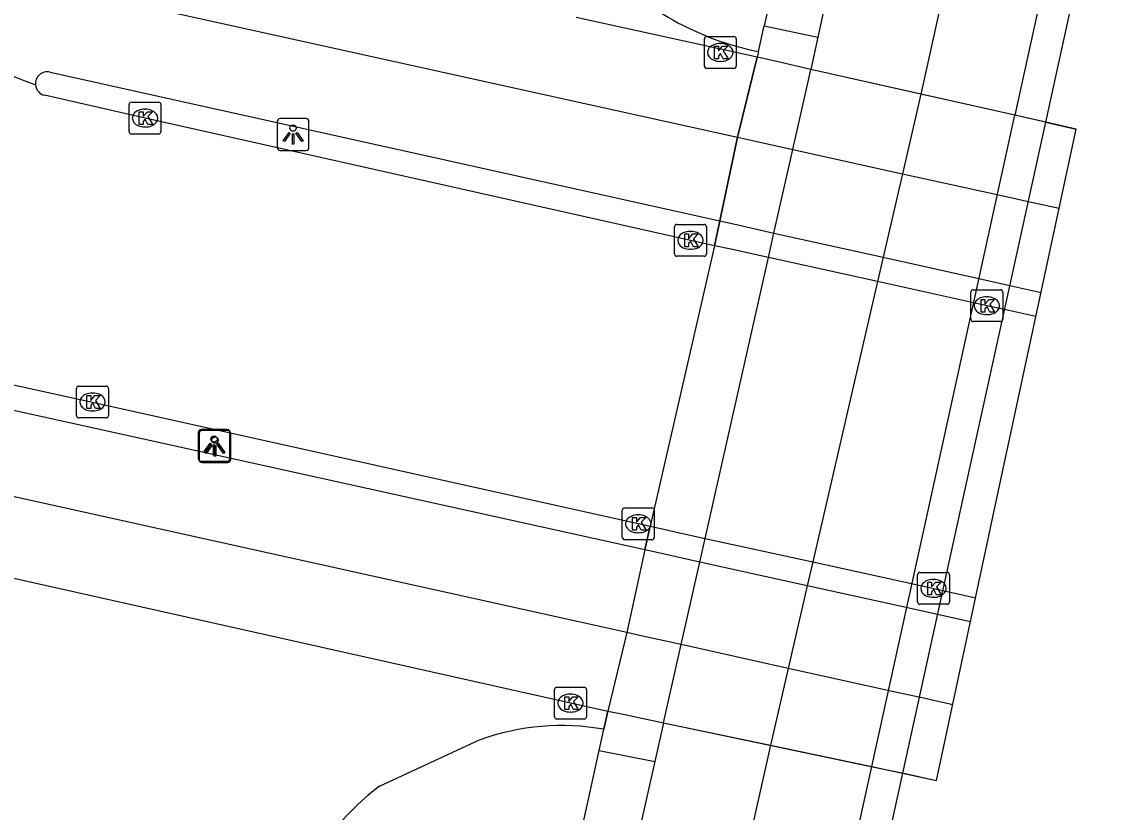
# Model space of a CAD drawing. Extents: x 161771 to 163125, y 382479 to 383177.
# Drawn here: x 163058.14 to 163092.05, y 382696.14 to 382720.96 of the extents above; entities that cross this region are included whole.
import ezdxf

# ---------------------------------------------------------------- set-up
doc = ezdxf.new("R2010")
doc.units = 0
for name, color, linetype in [('IMGEO_Berm_gesloten', 7, 'Continuous'), ('IMGEO_Berm_open', 7, 'Continuous'), ('IMGEO_Dek', 7, 'Continuous'), ('IMGEO_Fietspad_open', 7, 'Continuous'), ('IMGEO_Hek', 7, 'Continuous'), ('IMGEO_Kolk', 7, 'Continuous'), ('IMGEO_Lichtpunt', 7, 'Continuous'), ('IMGEO_Rijbaan_lokaal_gesloten', 7, 'Continuous'), ('IMGEO_Rijbaan_regionaal_gesloten', 7, 'Continuous'), ('IMGEO_Voetpad_open', 7, 'Continuous')]:
    doc.layers.add(name, color=color, linetype=linetype)

msp = doc.modelspace()

# ---------------------------------------------------------------- linework, layer by layer
at = {"layer": 'IMGEO_Berm_gesloten'}
for points in [[(163081.28, 382720.023), (163081.464, 382720.833)], [(163081.464, 382720.833), (163083.145, 382720.472)], [(163081.28, 382720.023), (163081.238, 382719.844)], [(163082.924, 382719.464), (163081.762, 382719.726), (163081.238, 382719.844), (163080.627, 382717.332), (163080.066, 382714.705), (163079.9, 382713.929), (163077.881, 382705.126), (163077.717, 382704.381), (163077.146, 382701.788), (163076.555, 382699.323), (163077.082, 382699.213), (163078.302, 382698.957)], [(163090.29, 382717.805), (163089.329, 382718.022)], [(163076.43, 382698.753), (163076.555, 382699.323)], [(163076.283, 382698.086), (163076.43, 382698.753)], [(163076.283, 382698.086), (163078.027, 382697.74)], [(163084.839, 382697.583), (163085.808, 382697.375)]]:
    msp.add_lwpolyline(points, dxfattribs=at)
at = {"layer": 'IMGEO_Berm_open'}
for points in [[(163083.077, 382727.92), (163081.464, 382720.833)], [(163069.38, 382696.968), (163072.545, 382698.426)], [(163074.689, 382690.833), (163076.283, 382698.086)]]:
    msp.add_lwpolyline(points, dxfattribs=at)
for centre, radius, start, end in [((163083.05, 382728.948), 9.099, 222.5922, 258.7807), ((163075.106, 382691.244), 7.624, 79.9977, 109.6248), ((163074.614, 382690.154), 8.592, 127.5317, 152.5576)]:
    msp.add_arc(centre, radius, start, end, dxfattribs=at)
at = {"layer": 'IMGEO_Dek'}
msp.add_lwpolyline([(163086.873, 382697.144), (163088.854, 382706.392), (163091.253, 382717.588), (163090.445, 382717.77), (163089.423, 382718.001), (163082.924, 382719.464), (163081.762, 382719.726), (163081.238, 382719.844), (163080.627, 382717.332), (163080.066, 382714.705), (163079.9, 382713.929), (163077.881, 382705.126), (163077.717, 382704.381), (163077.146, 382701.788), (163076.555, 382699.323), (163077.082, 382699.213), (163078.302, 382698.957), (163084.914, 382697.567), (163085.936, 382697.348)], close=True, dxfattribs=at)
at = {"layer": 'IMGEO_Fietspad_open'}
for points in [[(163053.017, 382723.576), (163053.722, 382723.274), (163080.627, 382717.332), (163081.188, 382717.208), (163082.359, 382716.95), (163085.802, 382716.189), (163088.873, 382715.511), (163089.897, 382715.285), (163090.72, 382715.103)], [(163059.035, 382719.377), (163080.066, 382714.705), (163080.59, 382714.589), (163081.768, 382714.327), (163085.196, 382713.566), (163088.292, 382712.878), (163089.315, 382712.651), (163090.155, 382712.464)], [(163087.941, 382702.127), (163087.035, 382702.327), (163086.014, 382702.552), (163082.815, 382703.257), (163079.439, 382704.001), (163078.235, 382704.267), (163077.717, 382704.381), (163054.092, 382709.589)], [(163087.382, 382699.519), (163086.46, 382699.723), (163085.44, 382699.95), (163082.216, 382700.664), (163078.855, 382701.41), (163077.644, 382701.678), (163077.146, 382701.788), (163048.22, 382708.193), (163048.149, 382708.204)]]:
    msp.add_lwpolyline(points, dxfattribs=at)
msp.add_arc((163058.951, 382719.014), 0.373, 76.9577, 185.6811, dxfattribs=at)
at = {"layer": 'IMGEO_Hek'}
for points in [[(163081.28, 382720.023), (163081.238, 382719.844)], [(163080.627, 382717.332), (163081.238, 382719.844)], [(163080.066, 382714.705), (163080.627, 382717.332)], [(163079.9, 382713.929), (163080.066, 382714.705)], [(163079.9, 382713.929), (163077.881, 382705.126)], [(163077.717, 382704.381), (163077.881, 382705.126)], [(163077.717, 382704.381), (163077.146, 382701.788)], [(163077.146, 382701.788), (163076.555, 382699.323)], [(163076.555, 382699.323), (163076.43, 382698.753)]]:
    msp.add_lwpolyline(points, dxfattribs=at)
at = {"layer": 'IMGEO_Kolk'}
for p, q in [((163079.582, 382719.568), (163079.582, 382720.42)), ((163079.657, 382720.494), (163080.509, 382720.494)), ((163080.583, 382720.42), (163080.583, 382719.568)), ((163080.07, 382720.274), (163080.095, 382720.274)), ((163080.093, 382719.714), (163080.068, 382719.714)), ((163080.509, 382719.494), (163079.657, 382719.494)), ((163061.518, 382717.508), (163061.518, 382718.36)), ((163061.593, 382718.434), (163062.445, 382718.434)), ((163062.519, 382718.36), (163062.519, 382717.508)), ((163062.006, 382718.214), (163062.031, 382718.214)), ((163062.029, 382717.654), (163062.004, 382717.654)), ((163062.445, 382717.434), (163061.593, 382717.434)), ((163078.72, 382714.597), (163079.572, 382714.597)), ((163078.645, 382713.671), (163078.645, 382714.523)), ((163079.133, 382714.377), (163079.158, 382714.377)), ((163079.646, 382714.523), (163079.646, 382713.671)), ((163079.572, 382713.597), (163078.72, 382713.597)), ((163079.156, 382713.817), (163079.131, 382713.817)), ((163088.025, 382712.545), (163088.877, 382712.545)), ((163087.95, 382711.619), (163087.95, 382712.471)), ((163088.438, 382712.325), (163088.463, 382712.325)), ((163088.951, 382712.471), (163088.951, 382711.619)), ((163088.877, 382711.545), (163088.025, 382711.545)), ((163088.461, 382711.765), (163088.436, 382711.765)), ((163059.944, 382709.523), (163060.796, 382709.523)), ((163059.869, 382708.597), (163059.869, 382709.449)), ((163060.357, 382709.303), (163060.382, 382709.303)), ((163060.87, 382709.449), (163060.87, 382708.597)), ((163060.796, 382708.523), (163059.944, 382708.523)), ((163060.38, 382708.743), (163060.355, 382708.743)), ((163077.006, 382704.774), (163077.006, 382705.626)), ((163077.081, 382705.7), (163077.933, 382705.7)), ((163077.494, 382705.48), (163077.519, 382705.48)), ((163078.007, 382705.626), (163078.007, 382704.774)), ((163077.517, 382704.92), (163077.492, 382704.92)), ((163077.933, 382704.7), (163077.081, 382704.7)), ((163086.275, 382702.747), (163086.275, 382703.599)), ((163086.35, 382703.673), (163087.202, 382703.673)), ((163086.763, 382703.453), (163086.788, 382703.453)), ((163087.276, 382703.599), (163087.276, 382702.747)), ((163086.786, 382702.893), (163086.761, 382702.893)), ((163087.202, 382702.673), (163086.35, 382702.673)), ((163074.878, 382699.147), (163074.878, 382699.999)), ((163074.953, 382700.073), (163075.805, 382700.073)), ((163075.879, 382699.999), (163075.879, 382699.147)), ((163075.366, 382699.853), (163075.391, 382699.853)), ((163075.805, 382699.073), (163074.953, 382699.073)), ((163075.389, 382699.293), (163075.364, 382699.293))]:
    msp.add_line(p, q, dxfattribs=at)
for points in [[(163079.582, 382719.568), (163079.582, 382720.42)], [(163079.657, 382720.494), (163080.509, 382720.494)], [(163080.583, 382720.42), (163080.583, 382719.568)], [(163079.903, 382720.194), (163080.026, 382720.194), (163080.026, 382720.043), (163080.156, 382720.194), (163080.32, 382720.194), (163080.174, 382720.043), (163080.327, 382719.794), (163080.175, 382719.794), (163080.09, 382719.958), (163080.026, 382719.891), (163080.026, 382719.794), (163079.903, 382719.794), (163079.903, 382720.194)], [(163080.509, 382719.494), (163079.657, 382719.494)], [(163061.518, 382717.508), (163061.518, 382718.36)], [(163061.593, 382718.434), (163062.445, 382718.434)], [(163062.519, 382718.36), (163062.519, 382717.508)], [(163061.839, 382718.134), (163061.962, 382718.134), (163061.962, 382717.983), (163062.092, 382718.134), (163062.256, 382718.134), (163062.11, 382717.983), (163062.263, 382717.734), (163062.111, 382717.734), (163062.026, 382717.898), (163061.962, 382717.831), (163061.962, 382717.734), (163061.839, 382717.734), (163061.839, 382718.134)], [(163062.445, 382717.434), (163061.593, 382717.434)], [(163078.72, 382714.597), (163079.572, 382714.597)], [(163078.645, 382713.671), (163078.645, 382714.523)], [(163078.966, 382714.297), (163079.089, 382714.297), (163079.089, 382714.146), (163079.219, 382714.297), (163079.383, 382714.297), (163079.237, 382714.146), (163079.39, 382713.897), (163079.238, 382713.897), (163079.153, 382714.061), (163079.089, 382713.994), (163079.089, 382713.897), (163078.966, 382713.897), (163078.966, 382714.297)], [(163079.646, 382714.523), (163079.646, 382713.671)], [(163079.572, 382713.597), (163078.72, 382713.597)], [(163088.025, 382712.545), (163088.877, 382712.545)], [(163087.95, 382711.619), (163087.95, 382712.471)], [(163088.271, 382712.245), (163088.394, 382712.245), (163088.394, 382712.094), (163088.524, 382712.245), (163088.688, 382712.245), (163088.542, 382712.094), (163088.695, 382711.845), (163088.543, 382711.845), (163088.458, 382712.009), (163088.394, 382711.942), (163088.394, 382711.845), (163088.271, 382711.845), (163088.271, 382712.245)], [(163088.951, 382712.471), (163088.951, 382711.619)], [(163088.877, 382711.545), (163088.025, 382711.545)], [(163059.944, 382709.523), (163060.796, 382709.523)], [(163059.869, 382708.597), (163059.869, 382709.449)], [(163060.19, 382709.223), (163060.313, 382709.223), (163060.313, 382709.072), (163060.443, 382709.223), (163060.607, 382709.223), (163060.461, 382709.072), (163060.614, 382708.823), (163060.462, 382708.823), (163060.377, 382708.987), (163060.313, 382708.92), (163060.313, 382708.823), (163060.19, 382708.823), (163060.19, 382709.223)], [(163060.87, 382709.449), (163060.87, 382708.597)], [(163060.796, 382708.523), (163059.944, 382708.523)], [(163077.006, 382704.774), (163077.006, 382705.626)], [(163077.081, 382705.7), (163077.933, 382705.7)], [(163078.007, 382705.626), (163078.007, 382704.774)], [(163077.327, 382705.4), (163077.45, 382705.4), (163077.45, 382705.249), (163077.58, 382705.4), (163077.744, 382705.4), (163077.598, 382705.249), (163077.751, 382705), (163077.599, 382705), (163077.514, 382705.164), (163077.45, 382705.097), (163077.45, 382705), (163077.327, 382705), (163077.327, 382705.4)], [(163077.933, 382704.7), (163077.081, 382704.7)], [(163086.275, 382702.747), (163086.275, 382703.599)], [(163086.35, 382703.673), (163087.202, 382703.673)], [(163087.276, 382703.599), (163087.276, 382702.747)], [(163086.596, 382703.373), (163086.719, 382703.373), (163086.719, 382703.222), (163086.849, 382703.373), (163087.013, 382703.373), (163086.867, 382703.222), (163087.02, 382702.973), (163086.868, 382702.973), (163086.783, 382703.137), (163086.719, 382703.07), (163086.719, 382702.973), (163086.596, 382702.973), (163086.596, 382703.373)], [(163087.202, 382702.673), (163086.35, 382702.673)], [(163074.878, 382699.147), (163074.878, 382699.999)], [(163074.953, 382700.073), (163075.805, 382700.073)], [(163075.879, 382699.999), (163075.879, 382699.147)], [(163075.199, 382699.773), (163075.322, 382699.773), (163075.322, 382699.622), (163075.452, 382699.773), (163075.616, 382699.773), (163075.47, 382699.622), (163075.623, 382699.373), (163075.471, 382699.373), (163075.386, 382699.537), (163075.322, 382699.47), (163075.322, 382699.373), (163075.199, 382699.373), (163075.199, 382699.773)], [(163075.805, 382699.073), (163074.953, 382699.073)]]:
    msp.add_lwpolyline(points, dxfattribs=at)
for centre, start, end in [((163079.659, 382720.418), 91.552, 178.448), ((163079.659, 382720.418), 91.552, 178.448), ((163080.507, 382720.418), 1.552, 88.448), ((163080.507, 382720.418), 1.552, 88.448), ((163079.659, 382719.57), 181.552, 268.448), ((163079.659, 382719.57), 181.552, 268.448), ((163080.507, 382719.57), 271.552, 358.448), ((163080.507, 382719.57), 271.552, 358.448), ((163061.595, 382718.358), 91.552, 178.448), ((163061.595, 382718.358), 91.552, 178.448), ((163062.443, 382718.358), 1.552, 88.448), ((163062.443, 382718.358), 1.552, 88.448), ((163061.595, 382717.51), 181.552, 268.448), ((163061.595, 382717.51), 181.552, 268.448), ((163062.443, 382717.51), 271.552, 358.448), ((163062.443, 382717.51), 271.552, 358.448), ((163078.722, 382714.521), 91.552, 178.448), ((163078.722, 382714.521), 91.552, 178.448), ((163079.57, 382714.521), 1.552, 88.448), ((163079.57, 382714.521), 1.552, 88.448), ((163078.722, 382713.673), 181.552, 268.448), ((163078.722, 382713.673), 181.552, 268.448), ((163079.57, 382713.673), 271.552, 358.448), ((163079.57, 382713.673), 271.552, 358.448), ((163088.027, 382712.469), 91.552, 178.448), ((163088.027, 382712.469), 91.552, 178.448), ((163088.875, 382712.469), 1.552, 88.448), ((163088.875, 382712.469), 1.552, 88.448), ((163088.027, 382711.621), 181.552, 268.448), ((163088.027, 382711.621), 181.552, 268.448), ((163088.875, 382711.621), 271.552, 358.448), ((163088.875, 382711.621), 271.552, 358.448), ((163059.946, 382709.447), 91.552, 178.448), ((163059.946, 382709.447), 91.552, 178.448), ((163060.794, 382709.447), 1.552, 88.448), ((163060.794, 382709.447), 1.552, 88.448), ((163059.946, 382708.599), 181.552, 268.448), ((163059.946, 382708.599), 181.552, 268.448), ((163060.794, 382708.599), 271.552, 358.448), ((163060.794, 382708.599), 271.552, 358.448), ((163077.083, 382705.624), 91.552, 178.448), ((163077.083, 382705.624), 91.552, 178.448), ((163077.931, 382705.624), 1.552, 88.448), ((163077.931, 382705.624), 1.552, 88.448), ((163077.083, 382704.776), 181.552, 268.448), ((163077.083, 382704.776), 181.552, 268.448), ((163077.931, 382704.776), 271.552, 358.448), ((163077.931, 382704.776), 271.552, 358.448), ((163086.352, 382703.597), 91.552, 178.448), ((163086.352, 382703.597), 91.552, 178.448), ((163087.2, 382703.597), 1.552, 88.448), ((163087.2, 382703.597), 1.552, 88.448), ((163086.352, 382702.749), 181.552, 268.448), ((163086.352, 382702.749), 181.552, 268.448), ((163087.2, 382702.749), 271.552, 358.448), ((163087.2, 382702.749), 271.552, 358.448), ((163074.955, 382699.997), 91.552, 178.448), ((163074.955, 382699.997), 91.552, 178.448), ((163075.803, 382699.997), 1.552, 88.448), ((163075.803, 382699.997), 1.552, 88.448), ((163074.955, 382699.149), 181.552, 268.448), ((163074.955, 382699.149), 181.552, 268.448), ((163075.803, 382699.149), 271.552, 358.448), ((163075.803, 382699.149), 271.552, 358.448)]:
    msp.add_arc(centre, 0.0765, start, end, dxfattribs=at)
for centre, major_axis, ratio, start_param, end_param in [((163080.069, 382719.994), (-0.387, 0.002), 0.722429, 4.712389, 7.853982), ((163080.094, 382719.994), (-0.39, 0.002), 0.717154, 1.570796, 4.712389), ((163062.005, 382717.934), (-0.387, 0.002), 0.722429, 4.712389, 7.853982), ((163062.03, 382717.934), (-0.39, 0.002), 0.717154, 1.570796, 4.712389), ((163079.132, 382714.097), (-0.387, 0.002), 0.722429, 4.712389, 7.853982), ((163079.157, 382714.097), (-0.39, 0.002), 0.717154, 1.570796, 4.712389), ((163088.437, 382712.045), (-0.387, 0.002), 0.722429, 4.712389, 7.853982), ((163088.462, 382712.045), (-0.39, 0.002), 0.717154, 1.570796, 4.712389), ((163060.356, 382709.023), (-0.387, 0.002), 0.722429, 4.712389, 7.853982), ((163060.381, 382709.023), (-0.39, 0.002), 0.717154, 1.570796, 4.712389), ((163077.493, 382705.2), (-0.387, 0.002), 0.722429, 4.712389, 7.853982), ((163077.518, 382705.2), (-0.39, 0.002), 0.717154, 1.570796, 4.712389), ((163086.762, 382703.173), (-0.387, 0.002), 0.722429, 4.712389, 7.853982), ((163086.787, 382703.173), (-0.39, 0.002), 0.717154, 1.570796, 4.712389), ((163075.365, 382699.573), (-0.387, 0.002), 0.722429, 4.712389, 7.853982), ((163075.39, 382699.573), (-0.39, 0.002), 0.717154, 1.570796, 4.712389)]:
    msp.add_ellipse(centre, major_axis=major_axis, ratio=ratio, start_param=start_param, end_param=end_param, dxfattribs=at)
at = {"layer": 'IMGEO_Lichtpunt'}
for p, q in [((163066.168, 382717.822), (163066.168, 382717.015)), ((163066.168, 382717.822), (163066.168, 382717.015)), ((163067.07, 382717.917), (163066.262, 382717.917)), ((163067.07, 382717.917), (163066.262, 382717.917)), ((163067.164, 382717.015), (163067.164, 382717.822)), ((163067.164, 382717.015), (163067.164, 382717.822)), ((163066.262, 382716.921), (163067.07, 382716.921)), ((163066.262, 382716.921), (163067.07, 382716.921)), ((163064.59, 382708.159), (163063.782, 382708.159)), ((163064.59, 382708.159), (163063.782, 382708.159)), ((163063.688, 382708.064), (163063.688, 382707.257)), ((163063.688, 382708.064), (163063.688, 382707.257)), ((163063.715, 382708.029), (163063.715, 382707.222)), ((163063.715, 382708.029), (163063.715, 382707.222)), ((163064.617, 382708.124), (163063.809, 382708.124)), ((163064.617, 382708.124), (163063.809, 382708.124)), ((163064.684, 382707.257), (163064.684, 382708.064)), ((163064.684, 382707.257), (163064.684, 382708.064)), ((163064.711, 382707.222), (163064.711, 382708.029)), ((163064.711, 382707.222), (163064.711, 382708.029)), ((163063.782, 382707.163), (163064.59, 382707.163)), ((163063.782, 382707.163), (163064.59, 382707.163)), ((163063.809, 382707.128), (163064.617, 382707.128)), ((163063.809, 382707.128), (163064.617, 382707.128))]:
    msp.add_line(p, q, dxfattribs=at)
for points in [[(163066.542, 382717.486), (163066.581, 382717.458), (163066.393, 382717.196), (163066.355, 382717.223), (163066.542, 382717.486)], [(163066.644, 382717.438), (163066.691, 382717.438), (163066.691, 382717.116), (163066.644, 382717.116), (163066.644, 382717.438)], [(163066.754, 382717.458), (163066.792, 382717.485), (163066.979, 382717.223), (163066.94, 382717.195), (163066.754, 382717.458)], [(163064.062, 382707.728), (163064.101, 382707.7), (163063.913, 382707.438), (163063.875, 382707.465), (163064.062, 382707.728)], [(163064.089, 382707.693), (163064.128, 382707.665), (163063.94, 382707.403), (163063.902, 382707.43), (163064.089, 382707.693)], [(163064.164, 382707.68), (163064.211, 382707.68), (163064.211, 382707.358), (163064.164, 382707.358), (163064.164, 382707.68)], [(163064.191, 382707.645), (163064.238, 382707.645), (163064.238, 382707.323), (163064.191, 382707.323), (163064.191, 382707.645)], [(163064.274, 382707.7), (163064.312, 382707.727), (163064.499, 382707.465), (163064.46, 382707.437), (163064.274, 382707.7)], [(163064.301, 382707.665), (163064.339, 382707.692), (163064.526, 382707.43), (163064.487, 382707.402), (163064.301, 382707.665)]]:
    msp.add_lwpolyline(points, dxfattribs=at)
for centre in [(163066.667, 382717.62), (163064.187, 382707.862), (163064.214, 382707.827)]:
    msp.add_circle(centre, 0.0994, dxfattribs=at)
for centre, start, end in [((163066.262, 382717.822), 90, 180), ((163066.262, 382717.822), 90, 180), ((163067.07, 382717.822), 0, 90), ((163067.07, 382717.822), 0, 90), ((163066.262, 382717.015), 180, 270), ((163066.262, 382717.015), 180, 270), ((163067.07, 382717.015), 270, 0), ((163067.07, 382717.015), 270, 360), ((163063.782, 382708.064), 90, 180), ((163063.782, 382708.064), 90, 180), ((163064.59, 382708.064), 0, 90), ((163064.59, 382708.064), 0, 90), ((163063.809, 382708.029), 90, 180), ((163063.809, 382708.029), 90, 180), ((163064.617, 382708.029), 0, 90), ((163064.617, 382708.029), 0, 90), ((163063.782, 382707.257), 180, 270), ((163063.782, 382707.257), 180, 270), ((163063.809, 382707.222), 180, 270), ((163063.809, 382707.222), 180, 270), ((163064.59, 382707.257), 270, 0), ((163064.59, 382707.257), 270, 360), ((163064.617, 382707.222), 270, 0), ((163064.617, 382707.222), 270, 360)]:
    msp.add_arc(centre, 0.0946, start, end, dxfattribs=at)
at = {"layer": 'IMGEO_Rijbaan_lokaal_gesloten'}
for points in [[(163089.992, 382711.703), (163089.147, 382711.89), (163088.124, 382712.115), (163085.019, 382712.8), (163081.594, 382713.555), (163080.413, 382713.816), (163079.9, 382713.929), (163079.146, 382714.095), (163062.019, 382717.933), (163058.863, 382718.65)], [(163054.069, 382710.352), (163054.242, 382710.355), (163060.369, 382709.021), (163077.881, 382705.126), (163078.405, 382705.011), (163078.707, 382704.94), (163079.607, 382704.743), (163082.987, 382704.004), (163086.18, 382703.305), (163087.202, 382703.08), (163088.102, 382702.881)]]:
    msp.add_lwpolyline(points, dxfattribs=at)
for centre, radius, start, end in [((163062.004, 382728.835), 10.435, 245.6856, 250.8474), ((163058.95, 382719.011), 0.371, 185.2504, 256.4983)]:
    msp.add_arc(centre, radius, start, end, dxfattribs=at)
at = {"layer": 'IMGEO_Rijbaan_regionaal_gesloten'}
for points in [[(163115.451, 382851.706), (163108.249, 382818.498), (163105.013, 382802.656), (163086.379, 382718.686)], [(163118.597, 382851.012), (163118.389, 382850.071), (163115.994, 382839.194), (163112.568, 382823.482), (163109.53, 382809.698), (163104.888, 382788.699), (163097.779, 382756.342), (163092.352, 382731.806), (163089.329, 382718.022)], [(163119.599, 382850.791), (163119.385, 382849.819), (163116.235, 382835.587), (163110.44, 382809.236), (163105.855, 382788.441), (163098.678, 382755.809), (163093.317, 382731.613), (163090.29, 382717.805)], [(163085.008, 382728.979), (163084.79, 382727.984), (163083.145, 382720.472)], [(163083.145, 382720.472), (163082.924, 382719.464)], [(163078.302, 382698.957), (163078.855, 382701.41), (163079.439, 382704.001), (163079.607, 382704.743), (163081.594, 382713.555), (163081.768, 382714.327), (163082.359, 382716.95), (163082.85, 382719.126), (163082.924, 382719.464)], [(163086.379, 382718.686), (163082.924, 382719.464)], [(163086.379, 382718.686), (163082.924, 382719.464)], [(163086.379, 382718.686), (163085.802, 382716.189), (163085.196, 382713.566), (163085.019, 382712.8), (163082.987, 382704.004), (163082.815, 382703.257), (163082.216, 382700.664), (163081.657, 382698.252)], [(163089.329, 382718.022), (163086.379, 382718.686)], [(163089.329, 382718.022), (163086.379, 382718.686)], [(163084.839, 382697.583), (163086.702, 382706.048), (163089.329, 382718.022)], [(163090.29, 382717.805), (163087.618, 382705.615), (163085.808, 382697.375)], [(163090.29, 382717.805), (163091.253, 382717.588)], [(163078.302, 382698.957), (163078.027, 382697.74)], [(163078.302, 382698.957), (163081.657, 382698.252)], [(163078.302, 382698.957), (163081.657, 382698.252)], [(163081.657, 382698.252), (163081.592, 382697.966), (163073.618, 382662.511), (163071.357, 382653.921)], [(163081.657, 382698.252), (163084.839, 382697.583)], [(163081.657, 382698.252), (163084.839, 382697.583)], [(163078.027, 382697.74), (163076.04, 382688.926)], [(163040.438, 382496.39), (163042.312, 382505.001), (163045.764, 382520.643), (163047.048, 382526.523), (163049.44, 382537.321), (163050.52, 382542.19), (163055.744, 382565.749), (163062.679, 382597.162), (163069.59, 382628.557), (163074.573, 382651.19), (163080.675, 382678.66), (163084.839, 382697.583)], [(163085.808, 382697.375), (163081.658, 382678.476), (163075.575, 382651.019), (163070.606, 382628.454), (163067.594, 382614.812), (163063.681, 382597.094), (163056.74, 382565.707), (163051.569, 382542.231), (163050.487, 382537.307), (163049.638, 382533.407)], [(163085.808, 382697.375), (163086.873, 382697.143)]]:
    msp.add_lwpolyline(points, dxfattribs=at)
at = {"layer": 'IMGEO_Voetpad_open'}
for points in [[(163081.238, 382719.844), (163075.559, 382721.091)], [(163082.924, 382719.464), (163081.762, 382719.726), (163081.238, 382719.844)], [(163090.29, 382717.805), (163089.329, 382718.022)], [(163045.966, 382706.166), (163076.555, 382699.323)], [(163076.555, 382699.323), (163077.082, 382699.213), (163078.302, 382698.957)], [(163084.839, 382697.583), (163085.808, 382697.375)]]:
    msp.add_lwpolyline(points, dxfattribs=at)

doc.saveas('drawing.dxf')
